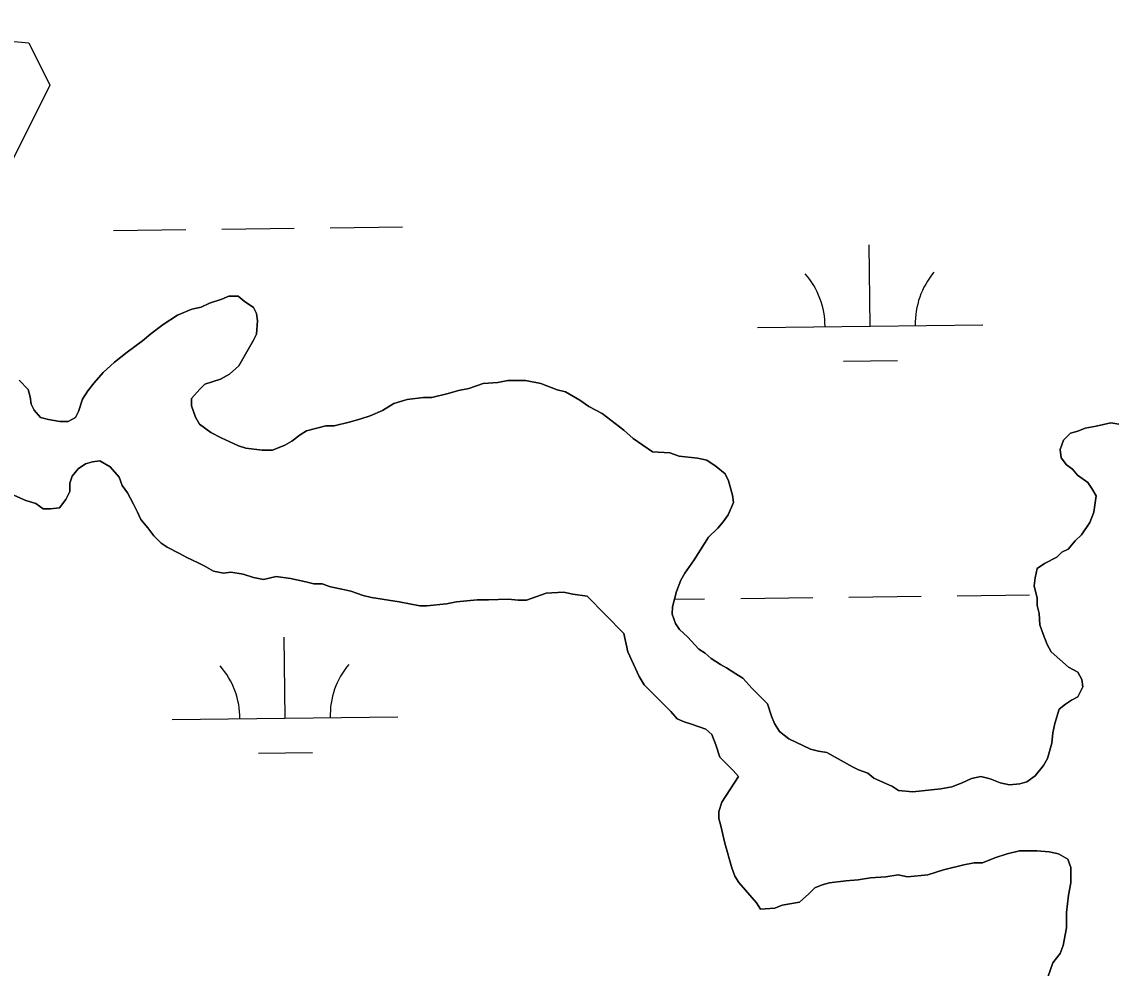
# Model space of a CAD drawing. Extents: x 3694830 to 3732949, y 415201 to 440970.
# Drawn here: x 3701086 to 3701570.3, y 435084.6 to 435504.3 of the extents above; entities that cross this region are included whole.
import ezdxf

# ---------------------------------------------------------------- set-up
doc = ezdxf.new("R2010")
doc.units = 0
doc.layers.add('V-TOPO-SHOR', color=7, linetype='Continuous')
doc.layers.add('V-WETL-SWMP', color=7, linetype='Continuous')

msp = doc.modelspace()

# ---------------------------------------------------------------- linework, layer by layer
at = {"layer": 'V-TOPO-SHOR'}
for points in [[(3700721.52, 435468.4), (3700789.85, 435466.93), (3700808.56, 435448.23), (3700827.26, 435429.52), (3700864.67, 435438.88), (3700883.38, 435448.23), (3700911.43, 435448.23), (3700976.9, 435504.34), (3700986.25, 435504.34), (3701089.13, 435494.99), (3701098.48, 435476.29), (3701079.78, 435438.88), (3701051.72, 435420.17), (3701051.72, 435410.82), (3701051.72, 435373.41), (3701069.31, 435343.13)], [(3701327.02, 435340.21), (3701323.38, 435341.13), (3701316.11, 435343.89), (3701309.29, 435345.29), (3701301.55, 435345.32), (3701296.99, 435344.43), (3701290.61, 435344), (3701284.23, 435341.75), (3701279.67, 435340.86), (3701275.11, 435339.52), (3701267.82, 435337.73), (3701264.17, 435337.74), (3701256.89, 435336.86), (3701250.96, 435335.07), (3701245.94, 435331.9), (3701240.46, 435329.65), (3701236.36, 435328.3), (3701231.8, 435326.95), (3701224.51, 435325.16), (3701220.86, 435325.18), (3701212.2, 435322.94), (3701209.46, 435321.13), (3701205.81, 435318.41), (3701202.61, 435316.6), (3701197.14, 435314.35), (3701192.59, 435314.37), (3701185.3, 435315.31), (3701182.12, 435316.23), (3701174.4, 435319.91), (3701169.85, 435322.21), (3701164.86, 435325.87), (3701163.05, 435329.07), (3701161.25, 435334.08), (3701161.27, 435337.27), (3701164.93, 435341.35), (3701167.21, 435343.62), (3701174.05, 435345.87), (3701178.16, 435348.13), (3701182.27, 435351.75), (3701188.7, 435363.11), (3701190.08, 435365.83), (3701190.55, 435371.75), (3701190.11, 435374.94), (3701188.76, 435377.68), (3701184.67, 435380.43), (3701181.95, 435382.72), (3701177.85, 435382.73), (3701174.66, 435381.38), (3701169.19, 435379.58), (3701165.54, 435377.78), (3701161.44, 435376.88), (3701155.05, 435374.18), (3701148.66, 435370.11), (3701143.18, 435366.03), (3701139.52, 435362.86), (3701132.67, 435357.88), (3701127.18, 435353.35), (3701122.16, 435348.82), (3701118.04, 435344.29), (3701115.29, 435340.65), (3701113, 435337.02), (3701111.15, 435331.57), (3701109.78, 435328.84), (3701106.58, 435327.03), (3701102.94, 435327.05), (3701097.93, 435327.98), (3701094.29, 435328.9), (3701091.58, 435332.1), (3701090.22, 435334.84), (3701089.78, 435338.03), (3701088.88, 435341.22), (3701084.8, 435345.34)], [(3701549.09, 435307.84), (3701551.81, 435306), (3701554.08, 435303.26), (3701558.62, 435300.06), (3701560.43, 435297.32), (3701562.24, 435294.12), (3701561.3, 435286.84), (3701559.46, 435282.29), (3701555.79, 435276.85), (3701553.04, 435274.12), (3701549.84, 435270.5), (3701547.1, 435269.14), (3701544.82, 435266.88), (3701539.34, 435264.17), (3701536.15, 435261.9), (3701535.22, 435257.81), (3701534.75, 435254.17), (3701536.09, 435248.7), (3701536.08, 435245.51), (3701536.97, 435241.86), (3701537.4, 435236.85), (3701538.75, 435232.75), (3701540.56, 435228.19), (3701542.36, 435224.99), (3701550.07, 435218.13), (3701554.16, 435215.84), (3701555.97, 435212.64), (3701556.41, 435209.45), (3701554.11, 435204.91), (3701551.38, 435203.55), (3701548.64, 435201.74), (3701545.9, 435199.48), (3701544.05, 435193.11), (3701543.12, 435189.02), (3701542.65, 435184.47), (3701540.79, 435177.65), (3701538.96, 435174.47), (3701535.3, 435169.93), (3701531.64, 435167.21), (3701528.45, 435166.31), (3701523.9, 435165.88), (3701519.8, 435166.81), (3701515.26, 435168.65), (3701511.16, 435169.58), (3701507.06, 435168.68), (3701502.95, 435166.88), (3701498.39, 435165.08), (3701493.38, 435164.19), (3701481.08, 435162.87), (3701474.71, 435163.36), (3701471.98, 435165.19), (3701463.8, 435168.87), (3701461.08, 435171.16), (3701456.99, 435172.54), (3701454.26, 435173.92), (3701442.91, 435180.34), (3701439.27, 435180.81), (3701435.63, 435181.74), (3701426.08, 435186.33), (3701422, 435189.54), (3701419.74, 435193.19), (3701418.39, 435196.38), (3701416.59, 435201.85), (3701409.79, 435208.71), (3701405.71, 435213.28), (3701402.53, 435215.12), (3701398.44, 435217.87), (3701395.72, 435219.25), (3701391.63, 435221.99), (3701388.91, 435224.28), (3701386.19, 435226.12), (3701381.2, 435231.6), (3701377.57, 435234.8), (3701375.76, 435237.54), (3701374.41, 435241.65), (3701374.43, 435244.84), (3701376.28, 435251.66), (3701378.12, 435256.66), (3701379.95, 435259.84), (3701384.08, 435265.74), (3701388.66, 435273.01), (3701390.5, 435275.73), (3701394.61, 435279.81), (3701396.9, 435282.53), (3701399.19, 435285.71), (3701401.49, 435291.17), (3701401.05, 435294.35), (3701399.25, 435300.74), (3701397.9, 435303.93), (3701393.82, 435307.14), (3701389.73, 435309.88), (3701385.64, 435310.81), (3701377.44, 435311.76), (3701373.35, 435313.14), (3701365.61, 435313.63), (3701356.99, 435319.59), (3701352.91, 435323.25), (3701343.37, 435330.57), (3701337.47, 435333.79), (3701333.38, 435336.54), (3701327.02, 435340.21)], [(3701572.39, 435325.95), (3701568.75, 435326.42), (3701562.37, 435325.08), (3701557.36, 435324.19), (3701554.16, 435322.84), (3701550.97, 435321.95), (3701547.77, 435318.77), (3701546.39, 435314.68), (3701546.83, 435311.03), (3701549.09, 435307.84)], [(3701081.4, 435294.81), (3701087.76, 435292.05), (3701092.31, 435290.67), (3701095.49, 435288.37), (3701098.68, 435288.36), (3701102.77, 435288.8), (3701105.52, 435292.43), (3701107.36, 435296.06), (3701107.37, 435299.71), (3701108.3, 435302.89), (3701111.04, 435306.07), (3701114.24, 435308.33), (3701117.43, 435309.23), (3701120.62, 435309.67), (3701125.16, 435306.92)], [(3701125.16, 435306.92), (3701129.24, 435302.35), (3701130.59, 435298.7), (3701132.86, 435295.5), (3701135.57, 435290.48), (3701137.37, 435286.83), (3701138.73, 435283.64), (3701141.9, 435279.98), (3701144.61, 435276.33), (3701147.79, 435273.12), (3701150.51, 435271.29), (3701155.96, 435268.54), (3701159.14, 435266.7), (3701164.14, 435264.4), (3701166.87, 435263.03), (3701170.96, 435260.73), (3701175.51, 435259.8), (3701178.69, 435260.24), (3701184.16, 435259.31), (3701188.7, 435257.92), (3701193.25, 435256.99), (3701198.72, 435258.34), (3701205.09, 435257.4), (3701211.92, 435256), (3701215.56, 435255.08), (3701219.2, 435255.06), (3701222.83, 435253.68), (3701227.84, 435252.75), (3701231.93, 435251.82), (3701237.39, 435249.98), (3701241.03, 435249.05), (3701253.32, 435247.17), (3701262.41, 435245.31), (3701265.6, 435245.3), (3701274.26, 435246.17), (3701278.81, 435247.07), (3701287.93, 435247.94), (3701292.93, 435247.92), (3701301.59, 435248.33), (3701306.14, 435247.86), (3701309.78, 435247.84), (3701318.45, 435250.99), (3701326.19, 435251.42), (3701330.28, 435250.49), (3701336.65, 435249.55), (3701352.98, 435233.09), (3701354.76, 435224.89), (3701359.72, 435213.93), (3701361.98, 435210.28), (3701373.77, 435198.39), (3701376.49, 435195.2), (3701379.67, 435193.82), (3701382.86, 435192.89), (3701389.22, 435190.59), (3701391.94, 435188.3), (3701393.74, 435183.74), (3701395.54, 435178.27), (3701401.44, 435172.32), (3701403.7, 435169.58), (3701396.37, 435158.23), (3701394.98, 435154.14), (3701394.97, 435150.95), (3701395.87, 435147.76), (3701397.66, 435140.01), (3701400.8, 435129.07), (3701402.15, 435125.42), (3701403.96, 435122.68), (3701411.66, 435113.54), (3701413.47, 435110.8), (3701419.84, 435111.23), (3701423.04, 435112.58), (3701430.78, 435113.91), (3701434.9, 435117.54), (3701437.64, 435120.26), (3701440.83, 435121.61), (3701444.03, 435122.51), (3701451.31, 435123.39), (3701456.78, 435123.82), (3701462.25, 435124.71), (3701469.08, 435125.13), (3701474.55, 435126.02), (3701478.64, 435125.09), (3701487.75, 435125.96), (3701494.59, 435128.21), (3701503.71, 435130.45), (3701508.27, 435131.34), (3701511.91, 435131.32), (3701517.38, 435133.58), (3701522.85, 435135.38), (3701528.33, 435136.72), (3701536.07, 435136.68), (3701541.53, 435136.21), (3701545.62, 435135.28), (3701549.71, 435132.98), (3701551.06, 435129.34), (3701551.03, 435122.51), (3701550.1, 435117.04), (3701549.15, 435109.31), (3701549.12, 435102.48), (3701547.72, 435094.74), (3701546.34, 435091.11)], [(3701546.34, 435091.11), (3701543.14, 435087.02), (3701540.83, 435080.66)]]:
    msp.add_lwpolyline(points, dxfattribs=at)
at = {"layer": 'V-WETL-SWMP'}
for p, q in [((3701222.74, 435412.99), (3701254.74, 435413.38)), ((3701126.75, 435411.85), (3701158.75, 435412.23)), ((3701174.75, 435412.42), (3701206.75, 435412.8)), ((3701462.13, 435369.42), (3701461.7, 435405.41)), ((3701412.13, 435368.82), (3701512.12, 435370.01)), ((3701450.31, 435353.84), (3701474.31, 435354.13)), ((3701404.72, 435248.65), (3701436.72, 435249.03)), ((3701452.71, 435249.22), (3701484.71, 435249.61)), ((3701500.71, 435249.8), (3701532.71, 435250.18)), ((3701375.37, 435248.3), (3701388.72, 435248.46)), ((3701202.75, 435195.5), (3701202.32, 435231.49)), ((3701152.75, 435194.9), (3701252.74, 435196.09)), ((3701190.93, 435179.92), (3701214.93, 435180.21))]:
    msp.add_line(p, q, dxfattribs=at)
for points in [[(3701327.02, 435340.21), (3701323.38, 435341.13), (3701316.11, 435343.89), (3701309.29, 435345.29), (3701301.55, 435345.32), (3701296.99, 435344.43), (3701290.61, 435344), (3701284.23, 435341.75), (3701279.67, 435340.86), (3701275.11, 435339.52), (3701267.82, 435337.73), (3701264.17, 435337.74), (3701256.89, 435336.86), (3701250.96, 435335.07), (3701245.94, 435331.9), (3701240.46, 435329.65), (3701236.36, 435328.3), (3701231.8, 435326.95), (3701224.51, 435325.16), (3701220.86, 435325.18), (3701212.2, 435322.94), (3701209.46, 435321.13), (3701205.81, 435318.41), (3701202.61, 435316.6), (3701197.14, 435314.35), (3701192.59, 435314.37), (3701185.3, 435315.31), (3701182.12, 435316.23), (3701174.4, 435319.91), (3701169.85, 435322.21), (3701164.86, 435325.87), (3701163.05, 435329.07), (3701161.25, 435334.08), (3701161.27, 435337.27), (3701164.93, 435341.35), (3701167.21, 435343.62), (3701174.05, 435345.87), (3701178.16, 435348.13), (3701182.27, 435351.75), (3701188.7, 435363.11), (3701190.08, 435365.83), (3701190.55, 435371.75), (3701190.11, 435374.94), (3701188.76, 435377.68), (3701184.67, 435380.43), (3701181.95, 435382.72), (3701177.85, 435382.73), (3701174.66, 435381.38), (3701169.19, 435379.58), (3701165.54, 435377.78), (3701161.44, 435376.88), (3701155.05, 435374.18), (3701148.66, 435370.11), (3701143.18, 435366.03), (3701139.52, 435362.86), (3701132.67, 435357.88), (3701127.18, 435353.35), (3701122.16, 435348.82), (3701118.04, 435344.29), (3701115.29, 435340.65), (3701113, 435337.02), (3701111.15, 435331.57), (3701109.78, 435328.84), (3701106.58, 435327.03), (3701102.94, 435327.05), (3701097.93, 435327.98), (3701094.29, 435328.9), (3701091.58, 435332.1), (3701090.22, 435334.84), (3701089.78, 435338.03), (3701088.88, 435341.22), (3701084.8, 435345.34)], [(3701084.8, 435345.34), (3701088.88, 435341.22), (3701089.78, 435338.03), (3701090.22, 435334.84), (3701091.58, 435332.1), (3701094.29, 435328.9), (3701097.93, 435327.98), (3701102.94, 435327.05), (3701106.58, 435327.03), (3701109.78, 435328.84), (3701111.15, 435331.57), (3701113, 435337.02), (3701115.29, 435340.65), (3701118.04, 435344.29), (3701122.16, 435348.82), (3701127.18, 435353.35), (3701132.67, 435357.88), (3701139.52, 435362.86), (3701143.18, 435366.03), (3701148.66, 435370.11), (3701155.05, 435374.18), (3701161.44, 435376.88), (3701165.54, 435377.78), (3701169.19, 435379.58), (3701174.66, 435381.38), (3701177.85, 435382.73), (3701181.95, 435382.72), (3701184.67, 435380.43), (3701188.76, 435377.68), (3701190.11, 435374.94), (3701190.55, 435371.75), (3701190.08, 435365.83), (3701188.7, 435363.11), (3701182.27, 435351.75), (3701178.16, 435348.13), (3701174.05, 435345.87), (3701167.21, 435343.62), (3701164.93, 435341.35), (3701161.27, 435337.27), (3701161.25, 435334.08), (3701163.05, 435329.07), (3701164.86, 435325.87), (3701169.85, 435322.21), (3701174.4, 435319.91), (3701182.12, 435316.23), (3701185.3, 435315.31), (3701192.59, 435314.37), (3701197.14, 435314.35), (3701202.61, 435316.6), (3701205.81, 435318.41), (3701209.46, 435321.13), (3701212.2, 435322.94), (3701220.86, 435325.18), (3701224.51, 435325.16), (3701231.8, 435326.95), (3701236.36, 435328.3), (3701240.46, 435329.65), (3701245.94, 435331.9), (3701250.96, 435335.07), (3701256.89, 435336.86), (3701264.17, 435337.74), (3701267.82, 435337.73), (3701275.11, 435339.52), (3701279.67, 435340.86), (3701284.23, 435341.75), (3701290.61, 435344), (3701296.99, 435344.43), (3701301.55, 435345.32), (3701309.29, 435345.29), (3701316.11, 435343.89), (3701323.38, 435341.13), (3701327.02, 435340.21), (3701333.38, 435336.54), (3701337.47, 435333.79), (3701343.37, 435330.57), (3701352.91, 435323.25), (3701356.99, 435319.59), (3701365.61, 435313.63), (3701373.35, 435313.14), (3701377.44, 435311.76), (3701385.64, 435310.81), (3701389.73, 435309.88), (3701393.82, 435307.14), (3701397.9, 435303.93), (3701399.25, 435300.74), (3701401.05, 435294.35), (3701401.49, 435291.17), (3701399.19, 435285.71), (3701396.9, 435282.53), (3701394.61, 435279.81), (3701390.5, 435275.73), (3701388.66, 435273.01), (3701384.08, 435265.74), (3701379.95, 435259.84), (3701378.12, 435256.66), (3701376.28, 435251.66), (3701374.43, 435244.84), (3701374.41, 435241.65), (3701375.76, 435237.54), (3701377.57, 435234.8), (3701381.2, 435231.6), (3701386.19, 435226.12), (3701388.91, 435224.28), (3701391.63, 435221.99), (3701395.72, 435219.25), (3701398.44, 435217.87), (3701402.53, 435215.12), (3701405.71, 435213.28), (3701409.79, 435208.71), (3701416.59, 435201.85), (3701418.39, 435196.38), (3701419.74, 435193.19), (3701422, 435189.54), (3701426.08, 435186.33), (3701435.63, 435181.74), (3701439.27, 435180.81), (3701442.91, 435180.34), (3701454.26, 435173.92), (3701456.99, 435172.54), (3701461.08, 435171.16), (3701463.8, 435168.87), (3701471.98, 435165.19), (3701474.71, 435163.36), (3701481.08, 435162.87), (3701493.38, 435164.19), (3701498.39, 435165.08), (3701502.95, 435166.88), (3701507.06, 435168.68), (3701511.16, 435169.58), (3701515.26, 435168.65), (3701519.8, 435166.81), (3701523.9, 435165.88), (3701528.45, 435166.31), (3701531.64, 435167.21), (3701535.3, 435169.93), (3701538.96, 435174.47), (3701540.79, 435177.65), (3701542.65, 435184.47), (3701543.12, 435189.02), (3701544.05, 435193.11), (3701545.9, 435199.48), (3701548.64, 435201.74), (3701551.38, 435203.55), (3701554.11, 435204.91), (3701556.41, 435209.45), (3701555.97, 435212.64), (3701554.16, 435215.84), (3701550.07, 435218.13), (3701542.36, 435224.99), (3701540.56, 435228.19), (3701538.75, 435232.75), (3701537.4, 435236.85), (3701536.97, 435241.86), (3701536.08, 435245.51), (3701536.09, 435248.7), (3701534.75, 435254.17), (3701535.22, 435257.81), (3701536.15, 435261.9), (3701539.34, 435264.17), (3701544.82, 435266.88), (3701547.1, 435269.14), (3701549.84, 435270.5), (3701553.04, 435274.12), (3701555.79, 435276.85), (3701559.46, 435282.29), (3701561.3, 435286.84), (3701562.24, 435294.12), (3701560.43, 435297.32), (3701558.62, 435300.06), (3701554.08, 435303.26), (3701551.81, 435306), (3701549.09, 435307.84), (3701546.83, 435311.03), (3701546.39, 435314.68), (3701547.77, 435318.77), (3701550.97, 435321.95), (3701554.16, 435322.84), (3701557.36, 435324.19), (3701562.37, 435325.08), (3701568.75, 435326.42), (3701572.39, 435325.95)], [(3701549.09, 435307.84), (3701551.81, 435306), (3701554.08, 435303.26), (3701558.62, 435300.06), (3701560.43, 435297.32), (3701562.24, 435294.12), (3701561.3, 435286.84), (3701559.46, 435282.29), (3701555.79, 435276.85), (3701553.04, 435274.12), (3701549.84, 435270.5), (3701547.1, 435269.14), (3701544.82, 435266.88), (3701539.34, 435264.17), (3701536.15, 435261.9), (3701535.22, 435257.81), (3701534.75, 435254.17), (3701536.09, 435248.7), (3701536.08, 435245.51), (3701536.97, 435241.86), (3701537.4, 435236.85), (3701538.75, 435232.75), (3701540.56, 435228.19), (3701542.36, 435224.99), (3701550.07, 435218.13), (3701554.16, 435215.84), (3701555.97, 435212.64), (3701556.41, 435209.45), (3701554.11, 435204.91), (3701551.38, 435203.55), (3701548.64, 435201.74), (3701545.9, 435199.48), (3701544.05, 435193.11), (3701543.12, 435189.02), (3701542.65, 435184.47), (3701540.79, 435177.65), (3701538.96, 435174.47), (3701535.3, 435169.93), (3701531.64, 435167.21), (3701528.45, 435166.31), (3701523.9, 435165.88), (3701519.8, 435166.81), (3701515.26, 435168.65), (3701511.16, 435169.58), (3701507.06, 435168.68), (3701502.95, 435166.88), (3701498.39, 435165.08), (3701493.38, 435164.19), (3701481.08, 435162.87), (3701474.71, 435163.36), (3701471.98, 435165.19), (3701463.8, 435168.87), (3701461.08, 435171.16), (3701456.99, 435172.54), (3701454.26, 435173.92), (3701442.91, 435180.34), (3701439.27, 435180.81), (3701435.63, 435181.74), (3701426.08, 435186.33), (3701422, 435189.54), (3701419.74, 435193.19), (3701418.39, 435196.38), (3701416.59, 435201.85), (3701409.79, 435208.71), (3701405.71, 435213.28), (3701402.53, 435215.12), (3701398.44, 435217.87), (3701395.72, 435219.25), (3701391.63, 435221.99), (3701388.91, 435224.28), (3701386.19, 435226.12), (3701381.2, 435231.6), (3701377.57, 435234.8), (3701375.76, 435237.54), (3701374.41, 435241.65), (3701374.43, 435244.84), (3701376.28, 435251.66), (3701378.12, 435256.66), (3701379.95, 435259.84), (3701384.08, 435265.74), (3701388.66, 435273.01), (3701390.5, 435275.73), (3701394.61, 435279.81), (3701396.9, 435282.53), (3701399.19, 435285.71), (3701401.49, 435291.17), (3701401.05, 435294.35), (3701399.25, 435300.74), (3701397.9, 435303.93), (3701393.82, 435307.14), (3701389.73, 435309.88), (3701385.64, 435310.81), (3701377.44, 435311.76), (3701373.35, 435313.14), (3701365.61, 435313.63), (3701356.99, 435319.59), (3701352.91, 435323.25), (3701343.37, 435330.57), (3701337.47, 435333.79), (3701333.38, 435336.54), (3701327.02, 435340.21)], [(3701572.39, 435325.95), (3701568.75, 435326.42), (3701562.37, 435325.08), (3701557.36, 435324.19), (3701554.16, 435322.84), (3701550.97, 435321.95), (3701547.77, 435318.77), (3701546.39, 435314.68), (3701546.83, 435311.03), (3701549.09, 435307.84)], [(3701081.4, 435294.81), (3701087.76, 435292.05), (3701092.31, 435290.67), (3701095.49, 435288.37), (3701098.68, 435288.36), (3701102.77, 435288.8), (3701105.52, 435292.43), (3701107.36, 435296.06), (3701107.37, 435299.71), (3701108.3, 435302.89), (3701111.04, 435306.07), (3701114.24, 435308.33), (3701117.43, 435309.23), (3701120.62, 435309.67), (3701125.16, 435306.92)], [(3701540.83, 435080.66), (3701543.14, 435087.02), (3701546.34, 435091.11), (3701547.72, 435094.74), (3701549.12, 435102.48), (3701549.15, 435109.31), (3701550.1, 435117.04), (3701551.03, 435122.51), (3701551.06, 435129.34), (3701549.71, 435132.98), (3701545.62, 435135.28), (3701541.53, 435136.21), (3701536.07, 435136.68), (3701528.33, 435136.72), (3701522.85, 435135.38), (3701517.38, 435133.58), (3701511.91, 435131.32), (3701508.27, 435131.34), (3701503.71, 435130.45), (3701494.59, 435128.21), (3701487.75, 435125.96), (3701478.64, 435125.09), (3701474.55, 435126.02), (3701469.08, 435125.13), (3701462.25, 435124.71), (3701456.78, 435123.82), (3701451.31, 435123.39), (3701444.03, 435122.51), (3701440.83, 435121.61), (3701437.64, 435120.26), (3701434.9, 435117.54), (3701430.78, 435113.91), (3701423.04, 435112.58), (3701419.84, 435111.23), (3701413.47, 435110.8), (3701411.66, 435113.54), (3701403.96, 435122.68), (3701402.15, 435125.42), (3701400.8, 435129.07), (3701397.66, 435140.01), (3701395.87, 435147.76), (3701394.97, 435150.95), (3701394.98, 435154.14), (3701396.37, 435158.23), (3701403.7, 435169.58), (3701401.44, 435172.32), (3701395.54, 435178.27), (3701393.74, 435183.74), (3701391.94, 435188.3), (3701389.22, 435190.59), (3701382.86, 435192.89), (3701379.67, 435193.82), (3701376.49, 435195.2), (3701373.77, 435198.39), (3701361.98, 435210.28), (3701359.72, 435213.93), (3701354.76, 435224.89), (3701352.98, 435233.09), (3701336.65, 435249.55), (3701330.28, 435250.49), (3701326.19, 435251.42), (3701318.45, 435250.99), (3701309.78, 435247.84), (3701306.14, 435247.86), (3701301.59, 435248.33), (3701292.93, 435247.92), (3701287.93, 435247.94), (3701278.81, 435247.07), (3701274.26, 435246.17), (3701265.6, 435245.3), (3701262.41, 435245.31), (3701253.32, 435247.17), (3701241.03, 435249.05), (3701237.39, 435249.98), (3701231.93, 435251.82), (3701227.84, 435252.75), (3701222.83, 435253.68), (3701219.2, 435255.06), (3701215.56, 435255.08), (3701211.92, 435256), (3701205.09, 435257.4), (3701198.72, 435258.34), (3701193.25, 435256.99), (3701188.7, 435257.92), (3701184.16, 435259.31), (3701178.69, 435260.24), (3701175.51, 435259.8), (3701170.96, 435260.73), (3701166.87, 435263.03), (3701164.14, 435264.4), (3701159.14, 435266.7), (3701155.96, 435268.54), (3701150.51, 435271.29), (3701147.79, 435273.12), (3701144.61, 435276.33), (3701141.9, 435279.98), (3701138.73, 435283.64), (3701137.37, 435286.83), (3701135.57, 435290.48), (3701132.86, 435295.5), (3701130.59, 435298.7), (3701129.24, 435302.35), (3701125.16, 435306.92), (3701120.62, 435309.67), (3701117.43, 435309.23), (3701114.24, 435308.33), (3701111.04, 435306.07), (3701108.3, 435302.89), (3701107.37, 435299.71), (3701107.36, 435296.06), (3701105.52, 435292.43), (3701102.77, 435288.8), (3701098.68, 435288.36), (3701095.49, 435288.37), (3701092.31, 435290.67), (3701087.76, 435292.05), (3701081.4, 435294.81)], [(3701125.16, 435306.92), (3701129.24, 435302.35), (3701130.59, 435298.7), (3701132.86, 435295.5), (3701135.57, 435290.48), (3701137.37, 435286.83), (3701138.73, 435283.64), (3701141.9, 435279.98), (3701144.61, 435276.33), (3701147.79, 435273.12), (3701150.51, 435271.29), (3701155.96, 435268.54), (3701159.14, 435266.7), (3701164.14, 435264.4), (3701166.87, 435263.03), (3701170.96, 435260.73), (3701175.51, 435259.8), (3701178.69, 435260.24), (3701184.16, 435259.31), (3701188.7, 435257.92), (3701193.25, 435256.99), (3701198.72, 435258.34), (3701205.09, 435257.4), (3701211.92, 435256), (3701215.56, 435255.08), (3701219.2, 435255.06), (3701222.83, 435253.68), (3701227.84, 435252.75), (3701231.93, 435251.82), (3701237.39, 435249.98), (3701241.03, 435249.05), (3701253.32, 435247.17), (3701262.41, 435245.31), (3701265.6, 435245.3), (3701274.26, 435246.17), (3701278.81, 435247.07), (3701287.93, 435247.94), (3701292.93, 435247.92), (3701301.59, 435248.33), (3701306.14, 435247.86), (3701309.78, 435247.84), (3701318.45, 435250.99), (3701326.19, 435251.42), (3701330.28, 435250.49), (3701336.65, 435249.55), (3701352.98, 435233.09), (3701354.76, 435224.89), (3701359.72, 435213.93), (3701361.98, 435210.28), (3701373.77, 435198.39), (3701376.49, 435195.2), (3701379.67, 435193.82), (3701382.86, 435192.89), (3701389.22, 435190.59), (3701391.94, 435188.3), (3701393.74, 435183.74), (3701395.54, 435178.27), (3701401.44, 435172.32), (3701403.7, 435169.58), (3701396.37, 435158.23), (3701394.98, 435154.14), (3701394.97, 435150.95), (3701395.87, 435147.76), (3701397.66, 435140.01), (3701400.8, 435129.07), (3701402.15, 435125.42), (3701403.96, 435122.68), (3701411.66, 435113.54), (3701413.47, 435110.8), (3701419.84, 435111.23), (3701423.04, 435112.58), (3701430.78, 435113.91), (3701434.9, 435117.54), (3701437.64, 435120.26), (3701440.83, 435121.61), (3701444.03, 435122.51), (3701451.31, 435123.39), (3701456.78, 435123.82), (3701462.25, 435124.71), (3701469.08, 435125.13), (3701474.55, 435126.02), (3701478.64, 435125.09), (3701487.75, 435125.96), (3701494.59, 435128.21), (3701503.71, 435130.45), (3701508.27, 435131.34), (3701511.91, 435131.32), (3701517.38, 435133.58), (3701522.85, 435135.38), (3701528.33, 435136.72), (3701536.07, 435136.68), (3701541.53, 435136.21), (3701545.62, 435135.28), (3701549.71, 435132.98), (3701551.06, 435129.34), (3701551.03, 435122.51), (3701550.1, 435117.04), (3701549.15, 435109.31), (3701549.12, 435102.48), (3701547.72, 435094.74), (3701546.34, 435091.11)], [(3701546.34, 435091.11), (3701543.14, 435087.02), (3701540.83, 435080.66)]]:
    msp.add_lwpolyline(points, dxfattribs=at)
for centre, start, end in [((3701406.88, 435369.23), 359.9115, 41.4552), ((3701517.36, 435370.55), 139.9115, 181.4552), ((3701147.5, 435195.31), 359.9115, 41.4552), ((3701257.98, 435196.63), 139.9115, 181.4552)]:
    msp.add_arc(centre, 35.25, start, end, dxfattribs=at)

doc.saveas('drawing.dxf')
